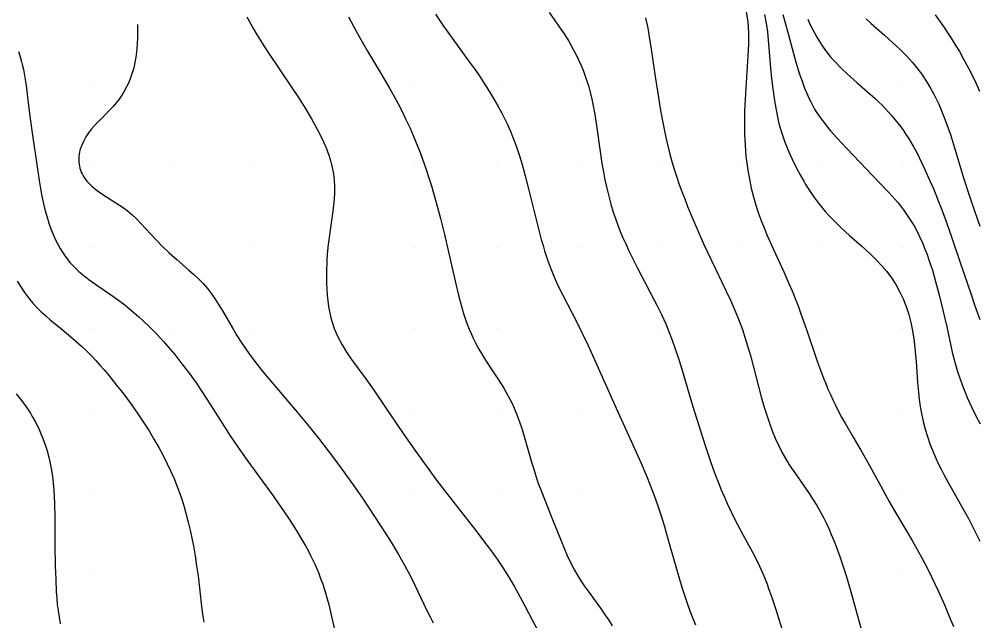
# Model space of a CAD drawing. Extents: x 2602990 to 2605851, y 618069 to 619180.
# Drawn here: x 2604190.6 to 2604249.6, y 618392 to 618429 of the extents above; entities that cross this region are included whole.
import ezdxf

# ---------------------------------------------------------------- set-up
doc = ezdxf.new("R2010")
doc.units = 0
for name, color, linetype in [('Default', 7, 'Continuous'), ('DTM Contours Major', 7, 'Continuous'), ('DTM Contours Minor', 7, 'Continuous'), ('Exist DTM Breakline', 7, 'Continuous'), ('Exist DTM Breakline Underwater', 7, 'Continuous'), ('Exist DTM Scan Elevation Point', 7, 'Continuous')]:
    doc.layers.add(name, color=color, linetype=linetype)

# ---------------------------------------------------------------- blocks, each defined once
blk = doc.blocks.new('POINT_DISPLAY')
at = {"layer": 'Default'}
blk.add_line((0, 0), (0, 0), dxfattribs=at)

msp = doc.modelspace()

# ---------------------------------------------------------------- linework, layer by layer
at = {"layer": 'DTM Contours Major'}
for points in [[(2604242.712, 618429.04), (2604243.015, 618428.76), (2604243.831, 618428.035), (2604244.327, 618427.594), (2604244.567, 618427.375), (2604244.8, 618427.155), (2604244.997, 618426.961), (2604245.189, 618426.765), (2604245.374, 618426.567), (2604245.553, 618426.366), (2604245.725, 618426.16), (2604245.892, 618425.951), (2604246.03, 618425.767), (2604246.164, 618425.579), (2604246.294, 618425.387), (2604246.42, 618425.19), (2604246.543, 618424.989), (2604246.663, 618424.783), (2604246.838, 618424.464), (2604247.006, 618424.134), (2604247.168, 618423.793), (2604247.323, 618423.444), (2604247.471, 618423.086), (2604247.612, 618422.72), (2604247.753, 618422.327), (2604247.888, 618421.928), (2604248.144, 618421.117), (2604248.723, 618419.215), (2604249.044, 618418.197), (2604249.361, 618417.242), (2604249.528, 618416.765), (2604249.703, 618416.289)], [(2604197.892, 618428.698), (2604197.902, 618428.413), (2604197.903, 618427.939), (2604197.886, 618427.477), (2604197.848, 618427.028), (2604197.803, 618426.686), (2604197.743, 618426.354), (2604197.668, 618426.032), (2604197.58, 618425.722), (2604197.478, 618425.423), (2604197.362, 618425.136), (2604197.233, 618424.861), (2604197.091, 618424.599), (2604196.938, 618424.348), (2604196.773, 618424.109), (2604196.599, 618423.881), (2604196.415, 618423.664), (2604196.228, 618423.462), (2604195.842, 618423.078), (2604195.46, 618422.7), (2604195.278, 618422.506), (2604195.079, 618422.273), (2604194.897, 618422.032), (2604194.734, 618421.786), (2604194.592, 618421.535), (2604194.475, 618421.283), (2604194.384, 618421.03), (2604194.342, 618420.872), (2604194.312, 618420.714), (2604194.294, 618420.558), (2604194.287, 618420.404), (2604194.292, 618420.251), (2604194.308, 618420.1), (2604194.33, 618419.977), (2604194.36, 618419.857), (2604194.398, 618419.738), (2604194.444, 618419.621), (2604194.498, 618419.506), (2604194.559, 618419.393), (2604194.665, 618419.23), (2604194.786, 618419.072), (2604194.923, 618418.918), (2604195.074, 618418.769), (2604195.239, 618418.624), (2604195.417, 618418.484), (2604195.7, 618418.285), (2604196.002, 618418.09), (2604196.636, 618417.694), (2604196.952, 618417.482), (2604197.26, 618417.254), (2604197.554, 618417.005), (2604197.835, 618416.739), (2604198.105, 618416.461), (2604199.024, 618415.464), (2604199.449, 618415.034), (2604199.858, 618414.649), (2604200.342, 618414.219), (2604201.063, 618413.597), (2604201.362, 618413.329), (2604201.655, 618413.05), (2604201.938, 618412.758), (2604202.206, 618412.451), (2604202.448, 618412.137), (2604202.675, 618411.809), (2604202.891, 618411.471), (2604203.099, 618411.126), (2604203.754, 618409.999), (2604204.012, 618409.574), (2604204.284, 618409.148), (2604204.627, 618408.643), (2604204.997, 618408.13), (2604205.398, 618407.608), (2604205.74, 618407.184), (2604206.098, 618406.752), (2604207.616, 618404.971), (2604208.336, 618404.104), (2604209.029, 618403.242), (2604209.363, 618402.816), (2604209.888, 618402.128), (2604210.473, 618401.334), (2604211.157, 618400.375), (2604211.772, 618399.49), (2604212.48, 618398.442), (2604212.831, 618397.907), (2604213.175, 618397.372), (2604213.506, 618396.843), (2604213.953, 618396.098), (2604214.328, 618395.435), (2604214.662, 618394.804), (2604214.958, 618394.21), (2604215.7, 618392.655), (2604215.888, 618392.269), (2604216.082, 618391.886)]]:
    msp.add_lwpolyline(points, dxfattribs=at)
at = {"layer": 'DTM Contours Minor'}
for points in [[(2604216.225, 618429.335), (2604216.463, 618428.973), (2604216.714, 618428.607), (2604217.243, 618427.863), (2604218.359, 618426.331), (2604218.635, 618425.943), (2604218.905, 618425.556), (2604219.165, 618425.17), (2604219.491, 618424.664), (2604219.798, 618424.158), (2604220.087, 618423.65), (2604220.282, 618423.287), (2604220.468, 618422.921), (2604220.644, 618422.553), (2604220.811, 618422.182), (2604220.967, 618421.809), (2604221.114, 618421.433), (2604221.21, 618421.165), (2604221.39, 618420.626), (2604221.555, 618420.078), (2604221.744, 618419.399), (2604221.954, 618418.583), (2604222.536, 618416.215), (2604222.732, 618415.474), (2604222.836, 618415.109), (2604222.933, 618414.786), (2604223.034, 618414.467), (2604223.14, 618414.151), (2604223.252, 618413.838), (2604223.371, 618413.529), (2604223.497, 618413.222), (2604223.672, 618412.826), (2604223.858, 618412.434), (2604224.053, 618412.045), (2604224.922, 618410.379), (2604225.252, 618409.719), (2604225.619, 618408.948), (2604225.887, 618408.364), (2604227.34, 618405.103), (2604228.574, 618402.399), (2604228.86, 618401.754), (2604229.207, 618400.938), (2604229.435, 618400.368), (2604229.674, 618399.733), (2604229.859, 618399.207), (2604230.118, 618398.41), (2604230.282, 618397.871), (2604230.603, 618396.762), (2604231.085, 618395.061), (2604231.381, 618394.074), (2604231.536, 618393.586), (2604231.699, 618393.102), (2604231.869, 618392.624), (2604232.049, 618392.152), (2604232.205, 618391.77)], [(2604223.218, 618429.437), (2604223.532, 618429.005), (2604223.839, 618428.566), (2604224.135, 618428.12), (2604224.415, 618427.669), (2604224.677, 618427.214), (2604224.859, 618426.869), (2604225.028, 618426.522), (2604225.184, 618426.173), (2604225.328, 618425.821), (2604225.458, 618425.465), (2604225.576, 618425.105), (2604225.648, 618424.861), (2604225.715, 618424.614), (2604225.835, 618424.112), (2604225.94, 618423.595), (2604226.035, 618423.047), (2604226.122, 618422.484), (2604226.369, 618420.742), (2604226.461, 618420.155), (2604226.55, 618419.644), (2604226.648, 618419.137), (2604226.757, 618418.633), (2604226.878, 618418.135), (2604227.011, 618417.643), (2604227.158, 618417.158), (2604227.292, 618416.757), (2604227.436, 618416.362), (2604227.589, 618415.97), (2604227.751, 618415.582), (2604227.921, 618415.197), (2604228.099, 618414.814), (2604228.358, 618414.285), (2604228.625, 618413.76), (2604229.435, 618412.223), (2604229.84, 618411.434), (2604230.121, 618410.854), (2604230.382, 618410.278), (2604230.599, 618409.756), (2604230.779, 618409.285), (2604230.952, 618408.803), (2604231.205, 618408.032), (2604231.372, 618407.494), (2604232.032, 618405.265), (2604232.416, 618404.029), (2604232.814, 618402.805), (2604233.125, 618401.875), (2604233.285, 618401.415), (2604233.45, 618400.96), (2604233.62, 618400.51), (2604233.797, 618400.068), (2604233.988, 618399.62), (2604234.186, 618399.182), (2604234.389, 618398.755), (2604234.595, 618398.339), (2604234.803, 618397.934), (2604235.154, 618397.28), (2604235.703, 618396.271), (2604235.942, 618395.806), (2604236.152, 618395.367), (2604236.351, 618394.917), (2604236.446, 618394.687), (2604236.59, 618394.323), (2604236.728, 618393.948), (2604236.864, 618393.563), (2604237.128, 618392.762), (2604237.64, 618391.129)], [(2604235.338, 618429.509), (2604235.432, 618428.861), (2604235.472, 618428.186), (2604235.47, 618427.489), (2604235.438, 618426.777), (2604235.298, 618424.795), (2604235.259, 618424.077), (2604235.234, 618423.362), (2604235.225, 618422.653), (2604235.234, 618421.954), (2604235.264, 618421.269), (2604235.317, 618420.602), (2604235.366, 618420.168), (2604235.427, 618419.742), (2604235.525, 618419.18), (2604235.643, 618418.631), (2604235.777, 618418.096), (2604235.928, 618417.576), (2604236.093, 618417.07), (2604236.271, 618416.579), (2604236.386, 618416.285), (2604236.627, 618415.711), (2604237.009, 618414.867), (2604237.646, 618413.487), (2604237.961, 618412.771), (2604238.15, 618412.318), (2604238.336, 618411.854), (2604238.517, 618411.383), (2604238.695, 618410.904), (2604239.04, 618409.93), (2604239.724, 618407.924), (2604239.901, 618407.432), (2604240.083, 618406.949), (2604240.219, 618406.607), (2604240.36, 618406.271), (2604240.505, 618405.94), (2604240.656, 618405.613), (2604240.812, 618405.29), (2604240.974, 618404.971), (2604241.199, 618404.552), (2604241.432, 618404.137), (2604241.909, 618403.322), (2604242.381, 618402.519), (2604242.814, 618401.755), (2604243.607, 618400.294), (2604244.142, 618399.318), (2604244.514, 618398.67), (2604245.531, 618396.956), (2604245.85, 618396.398), (2604246.13, 618395.889), (2604246.492, 618395.195), (2604246.733, 618394.71), (2604246.936, 618394.288), (2604247.138, 618393.853), (2604247.339, 618393.407), (2604247.538, 618392.953), (2604247.733, 618392.491), (2604248.068, 618391.663)], [(2604204.627, 618429.165), (2604204.739, 618428.947), (2604204.984, 618428.506), (2604205.255, 618428.054), (2604205.566, 618427.56), (2604205.9, 618427.049), (2604207.375, 618424.852), (2604207.798, 618424.207), (2604208.209, 618423.555), (2604208.6, 618422.903), (2604208.959, 618422.258), (2604209.277, 618421.623), (2604209.542, 618421.007), (2604209.613, 618420.818), (2604209.678, 618420.631), (2604209.737, 618420.446), (2604209.79, 618420.262), (2604209.837, 618420.08), (2604209.877, 618419.9), (2604209.946, 618419.508), (2604209.988, 618419.12), (2604210.007, 618418.735), (2604210.005, 618418.35), (2604209.987, 618417.965), (2604209.953, 618417.578), (2604209.913, 618417.222), (2604209.813, 618416.494), (2604209.705, 618415.737), (2604209.631, 618415.156), (2604209.573, 618414.578), (2604209.544, 618414.178), (2604209.516, 618413.488), (2604209.52, 618412.777), (2604209.564, 618412.059), (2604209.654, 618411.348), (2604209.797, 618410.657), (2604210, 618410), (2604210.22, 618409.483), (2604210.477, 618408.996), (2604210.762, 618408.533), (2604211.064, 618408.091), (2604211.938, 618406.897), (2604212.429, 618406.204), (2604213.114, 618405.201), (2604214.194, 618403.604), (2604214.953, 618402.516), (2604215.704, 618401.472), (2604216.292, 618400.676), (2604216.917, 618399.852), (2604217.807, 618398.712), (2604218.699, 618397.577), (2604219.125, 618397.025), (2604219.656, 618396.317), (2604220.02, 618395.808), (2604220.347, 618395.322), (2604220.636, 618394.864), (2604220.822, 618394.555), (2604221.055, 618394.151), (2604221.285, 618393.739), (2604221.738, 618392.895), (2604222.812, 618390.864)], [(2604210.88, 618429.167), (2604211.319, 618428.34), (2604211.551, 618427.915), (2604211.792, 618427.485), (2604212.043, 618427.052), (2604212.716, 618425.931), (2604213.173, 618425.167), (2604213.399, 618424.778), (2604213.663, 618424.305), (2604213.92, 618423.825), (2604214.169, 618423.339), (2604214.409, 618422.849), (2604214.638, 618422.356), (2604214.856, 618421.862), (2604215.002, 618421.516), (2604215.141, 618421.17), (2604215.276, 618420.823), (2604215.53, 618420.126), (2604215.651, 618419.775), (2604215.815, 618419.272), (2604215.971, 618418.767), (2604216.12, 618418.261), (2604216.263, 618417.757), (2604216.529, 618416.759), (2604216.777, 618415.775), (2604217.006, 618414.806), (2604217.447, 618412.824), (2604217.635, 618412.047), (2604217.735, 618411.665), (2604217.841, 618411.288), (2604217.953, 618410.919), (2604218.073, 618410.559), (2604218.2, 618410.207), (2604218.303, 618409.947), (2604218.411, 618409.692), (2604218.524, 618409.443), (2604218.642, 618409.2), (2604218.765, 618408.961), (2604218.893, 618408.728), (2604219.046, 618408.466), (2604219.204, 618408.209), (2604219.528, 618407.708), (2604220.144, 618406.777), (2604220.419, 618406.333), (2604220.551, 618406.109), (2604220.774, 618405.701), (2604220.956, 618405.334), (2604221.125, 618404.953), (2604221.206, 618404.758), (2604221.312, 618404.481), (2604221.414, 618404.196), (2604221.513, 618403.904), (2604221.701, 618403.299), (2604222.157, 618401.717), (2604222.286, 618401.284), (2604222.422, 618400.851), (2604222.568, 618400.42), (2604222.695, 618400.074), (2604222.964, 618399.387), (2604223.384, 618398.357), (2604223.946, 618396.941), (2604224.136, 618396.479), (2604224.331, 618396.031), (2604224.592, 618395.482), (2604224.772, 618395.139), (2604224.973, 618394.79), (2604225.208, 618394.415), (2604225.373, 618394.169), (2604225.611, 618393.831), (2604226.367, 618392.792), (2604226.623, 618392.429), (2604226.874, 618392.053), (2604227.092, 618391.708)], [(2604229.147, 618429.117), (2604229.276, 618428.466), (2604229.391, 618427.82), (2604229.494, 618427.183), (2604229.743, 618425.493), (2604229.934, 618424.211), (2604230.066, 618423.411), (2604230.219, 618422.576), (2604230.304, 618422.159), (2604230.394, 618421.742), (2604230.49, 618421.326), (2604230.643, 618420.716), (2604230.805, 618420.133), (2604230.924, 618419.741), (2604231.064, 618419.306), (2604231.215, 618418.866), (2604231.376, 618418.42), (2604231.547, 618417.969), (2604231.726, 618417.514), (2604232.068, 618416.683), (2604232.392, 618415.933), (2604232.735, 618415.173), (2604233.204, 618414.177), (2604234.086, 618412.341), (2604234.364, 618411.742), (2604234.682, 618411.016), (2604234.905, 618410.462), (2604235.1, 618409.931), (2604235.254, 618409.469), (2604235.419, 618408.928), (2604235.588, 618408.328), (2604236.087, 618406.433), (2604236.261, 618405.791), (2604236.445, 618405.157), (2604236.599, 618404.664), (2604236.762, 618404.182), (2604236.934, 618403.712), (2604237.118, 618403.257), (2604237.314, 618402.818), (2604237.524, 618402.398), (2604237.746, 618402), (2604237.978, 618401.619), (2604238.216, 618401.255), (2604238.456, 618400.905), (2604239.199, 618399.851), (2604239.455, 618399.466), (2604239.675, 618399.11), (2604239.883, 618398.747), (2604240.081, 618398.373), (2604240.247, 618398.034), (2604240.407, 618397.686), (2604240.562, 618397.328), (2604240.711, 618396.963), (2604240.855, 618396.591), (2604241.083, 618395.972), (2604241.335, 618395.232), (2604241.495, 618394.722), (2604241.74, 618393.876), (2604242.235, 618392.088), (2604242.47, 618391.287)], [(2604236.463, 618429.32), (2604236.561, 618428.789), (2604236.634, 618428.257), (2604236.69, 618427.727), (2604236.83, 618426.026), (2604236.892, 618425.384), (2604236.965, 618424.75), (2604237.023, 618424.313), (2604237.088, 618423.88), (2604237.163, 618423.451), (2604237.249, 618423.029), (2604237.347, 618422.614), (2604237.459, 618422.207), (2604237.578, 618421.831), (2604237.709, 618421.464), (2604237.85, 618421.106), (2604237.999, 618420.756), (2604238.155, 618420.415), (2604238.422, 618419.871), (2604238.641, 618419.458), (2604238.867, 618419.057), (2604238.985, 618418.861), (2604239.143, 618418.607), (2604239.307, 618418.358), (2604239.477, 618418.113), (2604239.653, 618417.872), (2604239.835, 618417.634), (2604240.024, 618417.401), (2604240.207, 618417.186), (2604240.397, 618416.974), (2604240.593, 618416.764), (2604240.795, 618416.556), (2604241.004, 618416.35), (2604241.22, 618416.146), (2604241.691, 618415.721), (2604242.432, 618415.068), (2604242.684, 618414.839), (2604243.016, 618414.527), (2604243.344, 618414.2), (2604243.663, 618413.856), (2604243.969, 618413.495), (2604244.257, 618413.113), (2604244.523, 618412.71), (2604244.764, 618412.28), (2604244.978, 618411.828), (2604245.165, 618411.357), (2604245.325, 618410.868), (2604245.458, 618410.364), (2604245.565, 618409.846), (2604245.66, 618409.222), (2604245.728, 618408.588), (2604245.779, 618407.951), (2604245.864, 618406.688), (2604245.918, 618406.075), (2604245.97, 618405.628), (2604246.034, 618405.19), (2604246.111, 618404.762), (2604246.216, 618404.28), (2604246.339, 618403.808), (2604246.478, 618403.346), (2604246.632, 618402.896), (2604246.801, 618402.456), (2604246.983, 618402.03), (2604247.143, 618401.684), (2604247.309, 618401.347), (2604247.481, 618401.017), (2604247.834, 618400.374), (2604248.677, 618398.882), (2604248.991, 618398.303), (2604249.348, 618397.61), (2604249.692, 618396.91)], [(2604237.593, 618429.307), (2604237.716, 618428.888), (2604237.936, 618428.066), (2604238.156, 618427.227), (2604238.39, 618426.383), (2604238.511, 618425.979), (2604238.635, 618425.587), (2604238.762, 618425.21), (2604238.921, 618424.782), (2604239.09, 618424.373), (2604239.181, 618424.175), (2604239.275, 618423.981), (2604239.403, 618423.739), (2604239.539, 618423.502), (2604239.683, 618423.271), (2604239.834, 618423.044), (2604239.992, 618422.822), (2604240.157, 618422.604), (2604240.336, 618422.38), (2604240.522, 618422.159), (2604240.909, 618421.723), (2604241.515, 618421.076), (2604243.531, 618418.97), (2604244.102, 618418.362), (2604244.468, 618417.954), (2604244.645, 618417.747), (2604244.817, 618417.536), (2604244.998, 618417.301), (2604245.172, 618417.06), (2604245.339, 618416.814), (2604245.498, 618416.563), (2604245.65, 618416.305), (2604245.795, 618416.042), (2604245.988, 618415.658), (2604246.168, 618415.261), (2604246.338, 618414.847), (2604246.453, 618414.543), (2604246.565, 618414.23), (2604246.673, 618413.909), (2604246.778, 618413.579), (2604246.979, 618412.896), (2604247.102, 618412.446), (2604247.221, 618411.987), (2604247.449, 618411.048), (2604247.66, 618410.1), (2604247.912, 618408.922), (2604248, 618408.538), (2604248.093, 618408.158), (2604248.193, 618407.784), (2604248.321, 618407.355), (2604248.46, 618406.936), (2604248.609, 618406.528), (2604248.766, 618406.131), (2604248.928, 618405.746), (2604249.166, 618405.222), (2604249.454, 618404.633), (2604249.718, 618404.126)], [(2604239.115, 618429.033), (2604239.208, 618428.827), (2604239.354, 618428.521), (2604239.506, 618428.222), (2604239.667, 618427.93), (2604239.836, 618427.646), (2604240.014, 618427.371), (2604240.203, 618427.106), (2604240.348, 618426.918), (2604240.498, 618426.735), (2604240.653, 618426.556), (2604240.813, 618426.381), (2604241.146, 618426.042), (2604241.543, 618425.666), (2604242.164, 618425.114), (2604242.817, 618424.54), (2604243.255, 618424.141), (2604243.47, 618423.937), (2604243.681, 618423.729), (2604243.887, 618423.518), (2604244.087, 618423.303), (2604244.282, 618423.084), (2604244.472, 618422.86), (2604244.655, 618422.632), (2604244.831, 618422.4), (2604244.995, 618422.172), (2604245.153, 618421.94), (2604245.306, 618421.703), (2604245.454, 618421.461), (2604245.597, 618421.214), (2604245.834, 618420.779), (2604246.117, 618420.212), (2604246.304, 618419.816), (2604246.647, 618419.051), (2604246.819, 618418.649), (2604246.991, 618418.234), (2604247.162, 618417.806), (2604247.332, 618417.367), (2604247.645, 618416.519), (2604247.955, 618415.637), (2604248.489, 618414.063), (2604249.158, 618412.088), (2604249.377, 618411.459), (2604249.705, 618410.558)], [(2604246.952, 618429.299), (2604247.454, 618428.587), (2604247.695, 618428.229), (2604247.93, 618427.869), (2604248.189, 618427.453), (2604248.437, 618427.036), (2604248.675, 618426.618), (2604248.902, 618426.2), (2604249.118, 618425.784), (2604249.446, 618425.114), (2604249.681, 618424.603)], [(2604190.591, 618427.034), (2604190.69, 618426.716), (2604190.778, 618426.399), (2604190.837, 618426.162), (2604190.89, 618425.924), (2604190.98, 618425.441), (2604191.056, 618424.945), (2604191.165, 618424.071), (2604191.289, 618423.059), (2604191.443, 618421.901), (2604191.704, 618420.087), (2604191.857, 618419.097), (2604191.939, 618418.612), (2604192.028, 618418.138), (2604192.125, 618417.675), (2604192.233, 618417.228), (2604192.339, 618416.846), (2604192.454, 618416.479), (2604192.579, 618416.125), (2604192.715, 618415.786), (2604192.86, 618415.461), (2604193.016, 618415.152), (2604193.148, 618414.916), (2604193.288, 618414.69), (2604193.434, 618414.474), (2604193.589, 618414.266), (2604193.751, 618414.068), (2604193.922, 618413.877), (2604194.105, 618413.692), (2604194.297, 618413.514), (2604194.497, 618413.343), (2604194.703, 618413.176), (2604194.916, 618413.013), (2604195.408, 618412.66), (2604196.251, 618412.081), (2604196.534, 618411.883), (2604196.814, 618411.679), (2604197.116, 618411.449), (2604197.413, 618411.212), (2604197.702, 618410.969), (2604197.984, 618410.722), (2604198.258, 618410.472), (2604198.668, 618410.078), (2604199.087, 618409.647), (2604199.498, 618409.2), (2604199.916, 618408.72), (2604200.192, 618408.389), (2604200.635, 618407.833), (2604201.072, 618407.252), (2604201.501, 618406.652), (2604201.865, 618406.116), (2604202.398, 618405.294), (2604203.247, 618403.941), (2604203.598, 618403.398), (2604204.044, 618402.737), (2604204.514, 618402.07), (2604205.406, 618400.842), (2604206.234, 618399.703), (2604206.556, 618399.248), (2604206.876, 618398.787), (2604207.19, 618398.323), (2604207.493, 618397.858), (2604207.784, 618397.395), (2604208.057, 618396.937), (2604208.229, 618396.634), (2604208.392, 618396.334), (2604208.545, 618396.037), (2604208.689, 618395.743), (2604208.824, 618395.451), (2604209.024, 618394.983), (2604209.163, 618394.626), (2604209.29, 618394.269), (2604209.46, 618393.734), (2604209.562, 618393.376), (2604209.659, 618393.015), (2604209.837, 618392.284), (2604210.258, 618390.419)], [(2604190.511, 618412.917), (2604190.724, 618412.561), (2604190.954, 618412.216), (2604191.202, 618411.884), (2604191.467, 618411.566), (2604191.721, 618411.293), (2604191.985, 618411.032), (2604192.258, 618410.782), (2604192.535, 618410.54), (2604193.27, 618409.931), (2604193.796, 618409.494), (2604194.137, 618409.2), (2604194.459, 618408.908), (2604194.776, 618408.605), (2604195.091, 618408.287), (2604195.341, 618408.021), (2604195.591, 618407.744), (2604195.842, 618407.457), (2604196.094, 618407.159), (2604196.6, 618406.538), (2604197.06, 618405.95), (2604197.519, 618405.335), (2604197.747, 618405.016), (2604197.973, 618404.689), (2604198.297, 618404.201), (2604198.612, 618403.701), (2604198.915, 618403.193), (2604199.205, 618402.683), (2604199.478, 618402.175), (2604199.732, 618401.673), (2604199.939, 618401.237), (2604200.13, 618400.806), (2604200.307, 618400.377), (2604200.472, 618399.94), (2604200.625, 618399.497), (2604200.77, 618399.034), (2604200.904, 618398.561), (2604201.027, 618398.082), (2604201.141, 618397.596), (2604201.245, 618397.107), (2604201.339, 618396.617), (2604201.445, 618396.01), (2604201.538, 618395.4), (2604201.622, 618394.785), (2604201.847, 618392.892), (2604201.908, 618392.415), (2604201.975, 618391.938)], [(2604190.432, 618405.986), (2604190.692, 618405.664), (2604190.951, 618405.322), (2604191.198, 618404.967), (2604191.317, 618404.783), (2604191.432, 618404.594), (2604191.613, 618404.271), (2604191.784, 618403.935), (2604191.943, 618403.585), (2604192.09, 618403.222), (2604192.223, 618402.848), (2604192.342, 618402.463), (2604192.443, 618402.08), (2604192.531, 618401.689), (2604192.606, 618401.291), (2604192.667, 618400.886), (2604192.716, 618400.476), (2604192.753, 618400.061), (2604192.779, 618399.644), (2604192.796, 618399.223), (2604192.81, 618398.377), (2604192.822, 618396.674), (2604192.848, 618395.402), (2604192.873, 618394.584), (2604192.909, 618393.795), (2604192.935, 618393.406), (2604192.97, 618393.022), (2604193.015, 618392.641), (2604193.076, 618392.231), (2604193.15, 618391.828)]]:
    msp.add_lwpolyline(points, dxfattribs=at)
at = {"layer": 'Exist DTM Breakline'}
msp.add_spline([(2604056.195, 618608.101), (2604070.612, 618564.846), (2604060.948, 618498.617), (2604052.223, 618447.183), (2604051.568, 618445.166), (2604051.779, 618438.355), (2604056.316, 618420.051), (2604056.045, 618414.227), (2604060.112, 618404.174), (2604065.814, 618393.977), (2604079.591, 618374.932), (2604102.645, 618354.376), (2604129.573, 618330.438), (2604185.644, 618288.739), (2604229.181, 618260.22), (2604259.941, 618240.43), (2604275.412, 618231.212), (2604276.014, 618212.47)], degree=3, dxfattribs=at)
at = {"layer": 'Exist DTM Breakline Underwater'}
msp.add_spline([(2604068.235, 618404.026), (2604081.862, 618390.481), (2604106.657, 618363.116), (2604137.711, 618338.436), (2604184.389, 618299.643), (2604239.062, 618271.475), (2604260.626, 618254.325), (2604289.805, 618238.046)], degree=3, dxfattribs=at)

# ---------------------------------------------------------------- block references
at = {"layer": 'Exist DTM Scan Elevation Point', "xscale": 1.3123333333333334, "yscale": 1.3123333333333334}
for p in [(2604195, 618425), (2604200, 618425), (2604205, 618425), (2604210, 618425), (2604215, 618425), (2604220, 618425), (2604225, 618425), (2604230, 618425), (2604235, 618425), (2604240, 618425), (2604245, 618425), (2604195, 618420), (2604200, 618420), (2604205, 618420), (2604210, 618420), (2604215, 618420), (2604220, 618420), (2604225, 618420), (2604230, 618420), (2604235, 618420), (2604240, 618420), (2604245, 618420), (2604195, 618415), (2604200, 618415), (2604205, 618415), (2604210, 618415), (2604215, 618415), (2604220, 618415), (2604225, 618415), (2604230, 618415), (2604235, 618415), (2604240, 618415), (2604245, 618415), (2604195, 618410), (2604200, 618410), (2604205, 618410), (2604210, 618410), (2604215, 618410), (2604220, 618410), (2604225, 618410), (2604230, 618410), (2604235, 618410), (2604240, 618410), (2604245, 618410), (2604195, 618405), (2604200, 618405), (2604205, 618405), (2604210, 618405), (2604215, 618405), (2604220, 618405), (2604225, 618405), (2604230, 618405), (2604235, 618405), (2604240, 618405), (2604245, 618405), (2604195, 618400), (2604200, 618400), (2604205, 618400), (2604210, 618400), (2604215, 618400), (2604220, 618400), (2604225, 618400), (2604230, 618400), (2604235, 618400), (2604240, 618400), (2604245, 618400), (2604195, 618395), (2604200, 618395), (2604205, 618395), (2604210, 618395), (2604215, 618395), (2604220, 618395), (2604225, 618395), (2604230, 618395), (2604235, 618395), (2604240, 618395), (2604245, 618395)]:
    msp.add_blockref('POINT_DISPLAY', p, dxfattribs=at)

doc.saveas('drawing.dxf')
